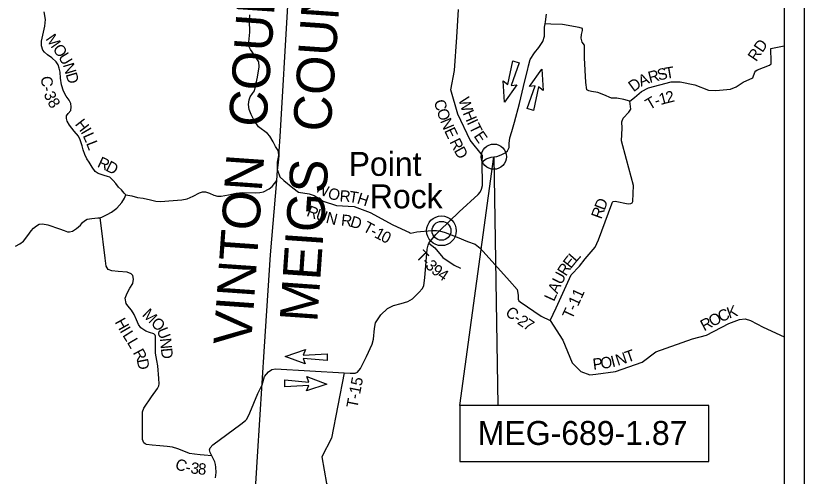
# Model space of a CAD drawing. Extents: x -15 to 405, y -40 to 87.
# Drawn here: x 11.237 to 15.195, y -23.012 to -20.703 of the extents above; entities that cross this region are included whole.
import ezdxf

# ---------------------------------------------------------------- set-up
doc = ezdxf.new("R2010")
doc.units = 0
for name, color, linetype in [('GM_P_State_Alignment', 7, 'Continuous'), ('GM_P_State_Location', 7, 'Continuous'), ('GM_X_Adjacent_County', 7, 'Continuous'), ('GM_X_Minor_Lake', 7, 'Continuous'), ('GM_X_Minor_River', 7, 'Continuous'), ('GM_X_Rail_Line', 7, 'Continuous'), ('GM_X_State_Location', 7, 'Continuous'), ('GM_X_Township', 7, 'Continuous'), ('GM_X_Township_ROW', 7, 'Continuous'), ('GM_X_Township_Subdivision_Text', 7, 'Continuous'), ('GM_X_Township_Text', 7, 'Continuous')]:
    doc.layers.add(name, color=color, linetype=linetype)

msp = doc.modelspace()

# ---------------------------------------------------------------- linework, layer by layer
at = {"layer": 'GM_P_State_Location'}
for points in [[(12.5508, -21.4768), (12.5501, -21.4554), (12.5511, -21.4381), (12.5569, -21.4045), (12.5564, -21.3865), (12.5546, -21.3793), (12.541, -21.3585), (12.5291, -21.3351), (12.5127, -21.3065), (12.5011, -21.2945), (12.4552, -21.2602), (12.4334, -21.228), (12.4182, -21.1988), (12.4086, -21.1734), (12.4059, -21.1484), (12.4077, -21.1249), (12.413, -21.1101), (12.425, -21.0938), (12.4352, -21.079), (12.4498, -21.0111), (12.4583, -20.9591), (12.4563, -20.9337), (12.4358, -20.9004), (12.4144, -20.8724), (12.4045, -20.8523), (12.4115, -20.786), (12.4105, -20.7268), (12.4112, -20.6988)], [(13.5787, -21.4358), (13.5792, -21.4043), (13.518, -21.3269), (13.4564, -21.197), (13.4203, -21.0751), (13.4384, -20.9771), (13.4516, -20.81), (13.4599, -20.6725)], [(13.919, -22.2322), (13.9488, -22.1684), (14.0247, -22.0027), (14.0672, -21.959), (14.0949, -21.9221), (14.1446, -21.864), (14.1624, -21.8264), (14.2284, -21.6471), (14.2329, -21.6376), (14.236, -21.6341), (14.2462, -21.633), (14.3116, -21.647), (14.3252, -21.6451), (14.3309, -21.6413), (14.334, -21.6345), (14.3381, -21.5539), (14.3031, -21.4248), (14.2768, -21.331), (14.2817, -21.2664), (14.2798, -21.2357), (14.2851, -21.2174), (14.3139, -21.187), (14.3242, -21.1722), (14.3199, -21.1312), (14.2899, -21.1225), (14.2535, -21.1172), (14.2277, -21.1157), (14.1889, -21.1001), (14.1585, -21.0887), (14.1278, -21.0831), (14.1129, -21.0804), (14.1031, -21.0751), (14.0977, -21.0379), (14.0919, -20.9137), (14.0923, -20.8502), (14.0802, -20.8353), (14.0755, -20.8157), (14.0767, -20.7978), (14.0812, -20.7769), (14.0824, -20.7674), (14.0656, -20.7614), (13.9806, -20.7477), (13.9228, -20.7451), (13.8936, -20.7432)], [(14.3199, -21.1312), (14.342, -21.1137), (14.3773, -21.0833), (14.4126, -21.065), (14.5272, -21.0353), (14.572, -21.0342), (14.6457, -21.049), (14.7137, -21.077), (14.7517, -21.0785), (14.8246, -21.0713), (14.8527, -21.0598), (14.888, -21.0367), (14.9362, -21.0142), (14.9472, -20.9869), (14.9517, -20.9788), (14.9597, -20.9747), (15.0212, -20.9507), (15.0285, -20.9436), (15.0285, -20.9344), (15.0276, -20.8679), (15.0264, -20.8679), (15.0949, -20.8547)], [(12.5508, -21.4768), (12.5616, -21.5106), (12.5833, -21.5296), (12.6281, -21.5655), (12.6558, -21.5887), (12.7089, -21.5959), (12.7348, -21.605), (12.78, -21.6338), (12.8461, -21.6555), (12.9361, -21.6603), (13.0151, -21.6903), (13.129, -21.7525), (13.2137, -21.7909), (13.2139, -21.791)], [(13.2139, -21.791), (13.2202, -21.7939), (13.2498, -21.7874), (13.3262, -21.7809), (13.3497, -21.7794), (13.3641, -21.7812)], [(13.3112, -21.8441), (13.3403, -21.8671), (13.3813, -21.9153), (13.4372, -21.954), (13.4691, -21.9692)], [(12.8852, -22.4936), (12.8212, -22.8219), (12.7737, -22.9142), (12.7961, -23.0483), (12.838, -23.121), (12.8212, -23.2272), (12.8995, -23.3166), (13.0224, -23.3642), (13.0336, -23.4033), (13.0308, -23.4536), (13.0504, -23.4899), (13.0576, -23.5301), (13.0567, -23.5398)]]:
    msp.add_lwpolyline(points, dxfattribs=at)
at = {"layer": 'GM_X_Adjacent_County'}
for points in [[(13.4659, -22.6576), (13.6369, -21.4099), (13.6572, -22.6576)], [(13.4659, -22.9376), (14.7159, -22.9376), (14.7159, -22.6576), (13.4659, -22.6576)]]:
    msp.add_lwpolyline(points, close=True, dxfattribs=at)
at = {"layer": 'GM_X_Rail_Line'}
for p, q in [((12.5646, -21.3083), (12.6034, -20.6541)), ((12.5593, -21.3822), (12.5646, -21.3083)), ((12.5559, -21.4392), (12.5589, -21.4036)), ((12.5589, -21.4036), (12.5593, -21.3822)), ((12.5508, -21.4768), (12.5559, -21.4392)), ((12.5477, -21.5286), (12.5508, -21.4768)), ((12.5162, -21.9023), (12.5477, -21.5286)), ((12.4855, -22.3616), (12.5162, -21.9023)), ((12.45, -22.9132), (12.4855, -22.3616)), ((12.4173, -23.4893), (12.45, -22.9132))]:
    msp.add_line(p, q, dxfattribs=at)
at = {"layer": 'GM_X_State_Location'}
for p, q in [((13.7065, -21.0479), (13.7313, -20.9294)), ((13.7313, -20.9294), (13.7644, -20.9387)), ((13.7644, -20.9387), (13.7232, -21.0527)), ((13.8153, -21.0576), (13.8775, -20.9707)), ((13.8775, -20.9707), (13.8849, -21.0775)), ((13.6903, -21.1371), (13.6831, -21.0303)), ((13.6831, -21.0303), (13.7065, -21.0479)), ((13.7525, -21.0501), (13.6903, -21.1371)), ((13.7232, -21.0527), (13.7525, -21.0501)), ((13.8035, -21.1691), (13.8447, -21.0552)), ((13.8447, -21.0552), (13.8153, -21.0576)), ((13.8614, -21.0599), (13.8366, -21.1785)), ((13.8849, -21.0775), (13.8614, -21.0599)), ((13.8366, -21.1785), (13.8035, -21.1691)), ((12.5895, -22.4117), (12.6908, -22.3773)), ((12.6908, -22.3773), (12.6798, -22.4044)), ((12.6798, -22.4044), (12.8008, -22.398)), ((12.8008, -22.398), (12.8003, -22.4324)), ((12.6896, -22.4495), (12.5895, -22.4117)), ((12.8003, -22.4324), (12.6795, -22.4219)), ((12.6795, -22.4219), (12.6896, -22.4495)), ((12.7084, -22.5399), (12.6984, -22.5121)), ((12.6984, -22.5121), (12.7984, -22.5499)), ((12.5871, -22.5638), (12.5877, -22.5293)), ((12.7081, -22.5573), (12.5871, -22.5638)), ((12.5877, -22.5293), (12.7084, -22.5399)), ((12.7984, -22.5499), (12.6971, -22.5845)), ((12.6971, -22.5845), (12.7081, -22.5573))]:
    msp.add_line(p, q, dxfattribs=at)
for points in [[(13.6369, -21.4099), (13.6513, -21.4082), (13.6733, -21.4015), (13.6929, -21.391), (13.7049, -21.3799), (13.713, -21.3631), (13.7136, -21.3441), (13.7174, -21.3152), (13.7277, -21.2839), (13.7412, -21.2375), (13.7655, -21.1434), (13.7915, -21.0296), (13.805, -20.9778), (13.8115, -20.9549), (13.8199, -20.9229), (13.84, -20.8897), (13.8625, -20.8625), (13.8834, -20.833), (13.8903, -20.8052), (13.8907, -20.7809), (13.8902, -20.7601), (13.8936, -20.7432), (13.8955, -20.7337), (13.9019, -20.6957)], [(13.5787, -21.4358), (13.5983, -21.4206), (13.6225, -21.4116), (13.6369, -21.4099)], [(12.4732, -22.5538), (12.4853, -22.5127), (12.505, -22.4895), (12.5225, -22.4769), (12.5414, -22.4742), (12.8852, -22.4936), (12.9158, -22.4953), (12.9409, -22.4953), (12.9519, -22.4907), (12.9678, -22.4721), (12.9973, -22.4117), (13.0253, -22.3497), (13.0321, -22.325), (13.038, -22.2715), (13.0429, -22.243), (13.0694, -22.2031), (13.1035, -22.1708), (13.1323, -22.1563), (13.1721, -22.1464), (13.2048, -22.1361), (13.2283, -22.1231), (13.2597, -22.0908), (13.2779, -22.0703), (13.2851, -22.0566), (13.2896, -22.0171), (13.3015, -21.8743), (13.3068, -21.853), (13.3112, -21.8441), (13.3151, -21.8363), (13.345, -21.7994), (13.3641, -21.7812), (13.4624, -21.6873), (13.5583, -21.5998), (13.5681, -21.588), (13.5742, -21.5732), (13.5791, -21.5546), (13.5787, -21.4358)], [(12.2392, -23.0196), (12.2426, -22.9935), (12.2415, -22.9665), (12.2394, -22.9531), (12.2354, -22.9402), (12.2207, -22.9099), (12.212, -22.8928), (12.2105, -22.886), (12.2101, -22.8795), (12.2127, -22.8704), (12.226, -22.8556), (12.3666, -22.7509), (12.3897, -22.7331), (12.3969, -22.7262), (12.4113, -22.6939), (12.4528, -22.5974), (12.4732, -22.5538)]]:
    msp.add_lwpolyline(points, dxfattribs=at)
at = {"layer": 'GM_X_Township'}
for p, q in [((15.1949, -19.033), (15.1949, -26.033)), ((15.0949, -19.133), (15.0949, -25.933))]:
    msp.add_line(p, q, dxfattribs=at)
at = {"layer": 'GM_X_Township_ROW'}
msp.add_circle((13.6369, -21.4099), 0.0633, dxfattribs=at)
at = {"layer": 'GM_X_Township_Subdivision_Text'}
for radius in [0.0744, 0.0472]:
    msp.add_circle((13.3738, -21.7816), radius, dxfattribs=at)
at = {"layer": 'GM_X_Township_Text'}
msp.add_line((12.5477, -21.5286), (12.5508, -21.4768), dxfattribs=at)
for points in [[(11.7896, -21.6008), (11.7805, -21.5928), (11.7672, -21.5769), (11.752, -21.5622), (11.7386, -21.5452), (11.7257, -21.5297), (11.7147, -21.5179), (11.7082, -21.5126), (11.698, -21.5092), (11.6813, -21.5051), (11.6661, -21.4998), (11.6509, -21.4938), (11.6357, -21.484), (11.6209, -21.4632), (11.6049, -21.4378), (11.5938, -21.42), (11.5831, -21.3984), (11.5759, -21.3753), (11.5701, -21.3556), (11.5594, -21.3253), (11.5514, -21.3064), (11.5297, -21.2814), (11.5061, -21.2523), (11.4943, -21.2326), (11.4908, -21.2193), (11.4911, -21.2049), (11.4998, -21.1931), (11.5126, -21.1776), (11.5152, -21.1594), (11.5133, -21.1434), (11.5041, -21.1272), (11.49, -21.1063), (11.4759, -21.081), (11.466, -21.0503), (11.4621, -21.0166), (11.4601, -20.9862), (11.4551, -20.9658), (11.4497, -20.9502), (11.4391, -20.9343), (11.4178, -20.9151), (11.3969, -20.8996), (11.3817, -20.8863), (11.3733, -20.875), (11.3656, -20.8534), (11.3663, -20.831), (11.3723, -20.8003), (11.382, -20.7551), (11.386, -20.7221), (11.3795, -20.6839)], [(11.2352, -21.8581), (11.2572, -21.8463), (11.2757, -21.833), (11.298, -21.8048), (11.3146, -21.7824), (11.3259, -21.7688), (11.341, -21.7566), (11.3539, -21.749), (11.3717, -21.747), (11.3975, -21.7523), (11.4563, -21.7722), (11.4798, -21.7809), (11.4965, -21.7862), (11.5071, -21.7869), (11.5215, -21.7831), (11.5419, -21.7701), (11.562, -21.7534), (11.5725, -21.7405), (11.582, -21.7317), (11.5948, -21.7233), (11.6195, -21.7199), (11.649, -21.7168), (11.6608, -21.716), (11.6729, -21.7118), (11.6952, -21.7004), (11.7171, -21.6882), (11.7447, -21.668), (11.7685, -21.6395), (11.7832, -21.6186), (11.7896, -21.6008), (11.8188, -21.6064), (11.8484, -21.615), (11.8761, -21.6184), (11.9136, -21.6255), (11.9398, -21.6326), (11.9626, -21.6341), (12.0277, -21.6305), (12.0702, -21.6262), (12.0971, -21.6209), (12.127, -21.6083), (12.1584, -21.5919), (12.1747, -21.5862), (12.1894, -21.5854), (12.2092, -21.5933), (12.2319, -21.6023), (12.2502, -21.6076), (12.2676, -21.6072), (12.3043, -21.601), (12.3426, -21.5937), (12.3767, -21.5902), (12.4404, -21.5908), (12.4612, -21.59), (12.4798, -21.5862), (12.5085, -21.5717), (12.5244, -21.5588), (12.5477, -21.5286)], [(12.2207, -22.9099), (12.1833, -22.9064), (12.1632, -22.9045), (12.1347, -22.9016), (12.1097, -22.8975), (12.0809, -22.8869), (12.0498, -22.8756), (12.0232, -22.867), (11.9974, -22.864), (11.9603, -22.8607), (11.9208, -22.857), (11.8939, -22.8536), (11.8863, -22.8502), (11.8795, -22.845), (11.8737, -22.8279), (11.8731, -22.7471), (11.8722, -22.7108), (11.8729, -22.6888), (11.8804, -22.6709), (11.9181, -22.6147), (11.9483, -22.5718), (11.9555, -22.5589), (11.9573, -22.5494), (11.9553, -22.5221), (11.9506, -22.458), (11.9452, -22.4323), (11.939, -22.3944), (11.9385, -22.3637), (11.9384, -22.3257), (11.938, -22.3144), (11.9376, -22.3094), (11.9364, -22.3053), (11.9299, -22.2981), (11.9087, -22.2924), (11.8893, -22.2857), (11.8646, -22.2679), (11.8525, -22.2516), (11.8433, -22.2282), (11.8307, -22.2005), (11.817, -22.1793), (11.7991, -22.1581), (11.7915, -22.1456), (11.7857, -22.1202), (11.7955, -22.0937), (11.8094, -22.0694), (11.8241, -22.0451), (11.8278, -22.0242), (11.824, -22.0064), (11.8167, -21.9966), (11.7959, -21.9883), (11.7511, -21.9865), (11.7193, -21.9824), (11.7011, -21.9764), (11.69, -21.9586), (11.6861, -21.9184), (11.6643, -21.7414), (11.6608, -21.716)], [(13.3641, -21.7812), (13.3928, -21.7899), (13.4521, -21.8143), (13.5037, -21.8353), (13.5428, -21.8487), (13.5686, -21.8689), (13.7146, -22.0325), (13.7544, -22.0762), (13.7585, -22.1039), (13.7591, -22.1239), (13.7625, -22.1321), (13.7687, -22.1385), (13.8738, -22.2094), (13.919, -22.2322), (13.9831, -22.33), (14.0304, -22.4444), (14.0726, -22.4879), (14.1184, -22.5042), (14.1479, -22.5002)], [(14.1479, -22.5002), (14.1483, -22.5002), (14.2468, -22.4869), (14.3821, -22.4409), (14.4506, -22.3886), (14.6338, -22.3232), (14.7049, -22.3047), (14.8171, -22.2457), (14.8695, -22.2272), (14.8985, -22.223), (14.9246, -22.2307), (14.9895, -22.265), (15.0949, -22.3137)]]:
    msp.add_lwpolyline(points, dxfattribs=at)

# ---------------------------------------------------------------- texts
at = {"layer": 'GM_P_State_Alignment'}
for s, p in [('VINTON  COUNTY', (12.4178, -22.3599)), ('MEIGS  COUNTY', (12.7503, -22.2433))]:
    msp.add_text(s, height=0.189394, rotation=86.0177, dxfattribs=at).set_placement(p)
at = {"layer": 'GM_X_Minor_Lake'}
for s, rotation, p in [('M', 305.1287, (11.3843, -20.8195)), ('O', 305.0905, (11.4197, -20.8699)), ('U', 301.3374, (11.4479, -20.91)), ('N', 286.739, (11.4724, -20.9492)), ('C', 274.8453, (11.3631, -21.0082)), ('D', 286.3057, (11.4868, -20.997)), ('3', 290.86, (11.3762, -21.0943)), ('-', 283.1188, (11.3684, -21.0636)), ('8', 301.5722, (11.3938, -21.1374)), ('H', 307.8986, (11.5313, -21.2478)), ('I', 300.289, (11.5609, -21.2857)), ('L', 294.0574, (11.5719, -21.3043)), ('L', 291.343, (11.589, -21.3425)), ('R', 335.4914, (11.6423, -21.459)), ('D', 332.7768, (11.6841, -21.4781)), ('K', 18.7126, (14.8176, -22.2225)), ('M', 315.3133, (11.8677, -22.2058)), ('C', 320.021, (13.6901, -22.1987)), ('O', 27.4774, (14.7332, -22.2646)), ('C', 25.3187, (14.7771, -22.2418)), ('H', 299.3861, (11.7323, -22.2387)), ('O', 315, (11.9115, -22.2491)), ('-', 326.1692, (13.7311, -22.2326)), ('2', 325.9982, (13.7505, -22.2456)), ('7', 326.3742, (13.7798, -22.2654)), ('R', 27.5513, (14.6919, -22.2862)), ('I', 300.2356, (11.7573, -22.283)), ('L', 302.9032, (11.7706, -22.3057)), ('U', 291.1777, (11.9434, -22.2793)), ('L', 300.4221, (11.7933, -22.3408)), ('N', 275.5091, (11.9605, -22.3219)), ('R', 298.1345, (11.8234, -22.392)), ('D', 275.326, (11.9653, -22.3716)), ('N', 18.3342, (14.2586, -22.4594)), ('T', 19.102, (14.3069, -22.4434)), ('D', 281.3221, (11.8439, -22.429)), ('P', 6.9685, (14.1365, -22.4796)), ('O', 8.2383, (14.1759, -22.4747)), ('I', 14.0819, (14.2316, -22.4664)), ('C', 340.2023, (12.0321, -22.9739)), ('3', 352.5968, (12.1119, -22.9974)), ('8', 355.0635, (12.1493, -23.0022)), ('-', 348.6688, (12.0849, -22.9922))]:
    msp.add_text(s, height=0.0568, rotation=rotation, dxfattribs=at).set_placement(p)
at = {"layer": 'GM_X_Minor_River'}
for s, height, rotation, p in [('RD', 0.05682, 55.8969, (14.9539, -20.9366)), ('R', 0.0568, 14.7036, (14.4193, -21.0409)), ('S', 0.0568, 13.8864, (14.4643, -21.0291)), ('T', 0.0568, 9.406, (14.5003, -21.0202)), ('A', 0.0568, 22.9102, (14.3753, -21.0597)), ('D', 0.0568, 36.4109, (14.3381, -21.0876)), ('1', 0.0568, 14.6207, (14.4735, -21.151)), ('2', 0.0568, 14.3568, (14.5073, -21.1422)), ('C', 0.0568, 286.663, (13.3347, -21.1327)), ('W', 0.0568, 287.4611, (13.4578, -21.1222)), ('T', 0.0568, 30.647, (14.4183, -21.1773)), ('-', 0.0568, 15.5529, (14.4512, -21.1572)), ('O', 0.0568, 288.5918, (13.3488, -21.1794)), ('H', 0.0568, 293.1972, (13.4796, -21.1907)), ('N', 0.0568, 292.5151, (13.3662, -21.2308)), ('I', 0.0568, 295.1151, (13.5002, -21.2385)), ('T', 0.0568, 296.0744, (13.5105, -21.2606)), ('E', 0.0568, 295.0778, (13.3865, -21.2795)), ('E', 0.0568, 304.4273, (13.5337, -21.3064)), ('R', 0.0568, 296.5174, (13.4126, -21.3352)), ('D', 0.0568, 299.1537, (13.4348, -21.3795)), ('N', 0.0568, 329.3261, (12.7428, -21.5847)), ('O', 0.0568, 342.0592, (12.7984, -21.6159)), ('R', 0.0568, 356.3874, (12.8612, -21.6342)), ('T', 0.0568, 351.1711, (12.9064, -21.637)), ('H', 0.0568, 341.921, (12.946, -21.6429)), ('D', 0.0568, 69.2086, (14.1925, -21.6826)), ('R', 0.0568, 339.346, (12.6926, -21.7059)), ('U', 0.0568, 341.0357, (12.738, -21.723)), ('N', 0.0568, 345.9273, (12.7904, -21.7407)), ('R', 0.0568, 69.9227, (14.1765, -21.7263)), ('R', 0.0568, 354.1156, (12.8679, -21.7553)), ('D', 0.0568, 342.9988, (12.9115, -21.7595)), ('T', 0.0568, 331.5113, (12.9748, -21.7804)), ('-', 0.0568, 331.5767, (13.0122, -21.8007)), ('1', 0.0568, 331.7793, (13.033, -21.8119)), ('0', 0.0568, 332.8943, (13.0649, -21.829)), ('T', 0.0568, 313.6968, (13.2413, -21.9118)), ('E', 0.0568, 51.589, (14.0231, -21.9745)), ('L', 0.0568, 48.8144, (14.0491, -21.9418)), ('-', 0.0568, 314.2524, (13.2711, -21.9429)), ('3', 0.0568, 316.2178, (13.2889, -21.9611)), ('9', 0.0568, 321.6631, (13.3186, -21.9892)), ('R', 0.0568, 57.1383, (13.9986, -22.0125)), ('4', 0.0568, 326.0153, (13.3499, -22.0137)), ('U', 0.0568, 62.6875, (13.9764, -22.0557)), ('A', 0.0568, 65.4621, (13.956, -22.1005)), ('T-11', 0.05682, 65.3234, (14.029, -22.229)), ('L', 0.0568, 65.4621, (13.9383, -22.1392)), ('T-15', 0.05682, 78.9675, (12.9512, -22.6742))]:
    msp.add_text(s, height=height, rotation=rotation, dxfattribs=at).set_placement(p)
at = {"layer": 'GM_X_Township'}
msp.add_text('MEG-689-1.87', height=0.12, dxfattribs=at).set_placement((13.5562, -22.8553))
at = {"layer": 'GM_X_Township_ROW'}
for s, p in [('Point', (12.9078, -21.506)), ('Rock', (13.0142, -21.6689))]:
    msp.add_text(s, height=0.12, rotation=0, dxfattribs=at).set_placement(p)

doc.saveas('drawing.dxf')
